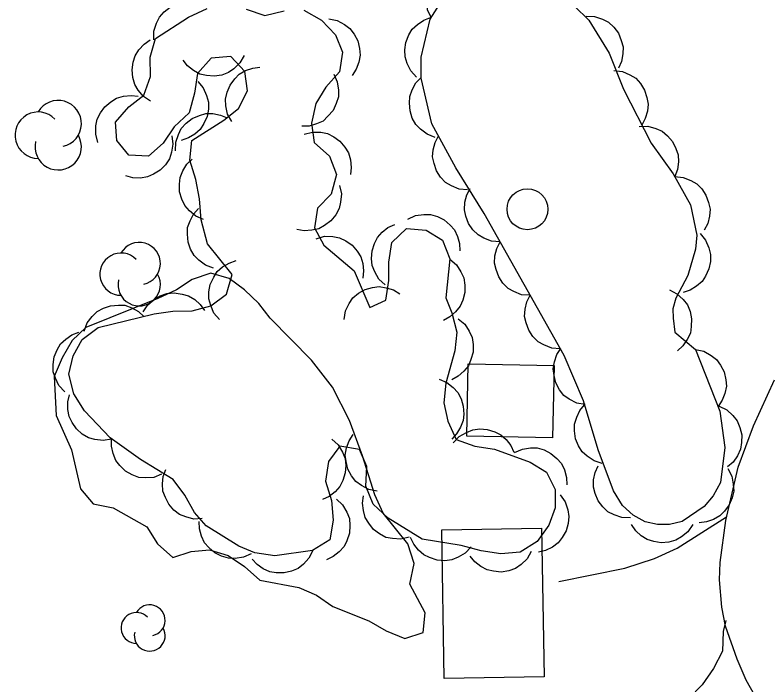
# Model space of a CAD drawing. Extents: x 336540 to 340074, y 5572036 to 5573747.
# Drawn here: x 339287.62 to 339324.48, y 5572745.5 to 5572778.28 of the extents above; entities that cross this region are included whole.
import ezdxf

# ---------------------------------------------------------------- set-up
doc = ezdxf.new("R2010")
doc.units = 0
for name, color, linetype in [('Niveau 19', 7, 'Continuous'), ('Niveau 2', 7, 'Continuous'), ('Niveau 31', 7, 'Continuous'), ('Niveau 36', 7, 'Continuous'), ('Niveau 44', 7, 'Continuous')]:
    doc.layers.add(name, color=color, linetype=linetype)

msp = doc.modelspace()

# ---------------------------------------------------------------- linework, layer by layer
at = {"layer": 'Niveau 19'}
for points in [[(339327.08, 5572740.19), (339324.27, 5572744.23), (339323.42, 5572745.74), (339322.97, 5572746.76), (339322.4, 5572748.38), (339322.22, 5572749.31), (339322.12, 5572750.64), (339322.14, 5572751.5), (339322.42, 5572753.55), (339323.02, 5572756.15), (339323.78, 5572758.18), (339324.8, 5572760.43)], [(339314.25, 5572750.56), (339317.48, 5572751.21), (339318.93, 5572751.68), (339320.04, 5572752.19), (339322.46, 5572753.73)]]:
    msp.add_lwpolyline(points, dxfattribs=at)
at = {"layer": 'Niveau 2'}
for points in [[(339306.95, 5572750.43), (339307.16, 5572751.45), (339306.86, 5572752.4), (339305.65, 5572753.9), (339305.24, 5572754.8), (339304.64, 5572756.71), (339303.99, 5572758.44), (339303.17, 5572760.07), (339302.13, 5572761.4), (339300.12, 5572763.45), (339299.55, 5572764.17), (339298.86, 5572764.84), (339298.11, 5572765.39), (339297.2, 5572765.65), (339296.3, 5572765.35), (339295.52, 5572764.83), (339294.62, 5572764.42), (339291.09, 5572763), (339290.42, 5572762.36), (339289.93, 5572761.51), (339289.54, 5572760.6), (339289.63, 5572758.68), (339290.39, 5572757), (339290.82, 5572755.09), (339291.45, 5572754.37), (339292.42, 5572754.16), (339294.07, 5572753.23), (339294.59, 5572752.4), (339295.34, 5572751.73), (339296.24, 5572752.03), (339297.14, 5572752.11), (339298.05, 5572751.84), (339298.85, 5572751.29), (339299.6, 5572750.63), (339301.52, 5572750.27), (339302.38, 5572749.89), (339303.18, 5572749.34), (339304.94, 5572748.64), (339305.8, 5572748.15), (339306.71, 5572747.77), (339307.61, 5572748.07), (339307.7, 5572749.03), (339306.95, 5572750.43)], [(339322.42, 5572748.66), (339322.3, 5572748.12), (339322.26, 5572747.16), (339321.82, 5572746.31), (339321.27, 5572745.51), (339319.93, 5572744.13)]]:
    msp.add_lwpolyline(points, dxfattribs=at)
at = {"layer": 'Niveau 31'}
for points in [[(339313.94, 5572757.59), (339309.74, 5572757.67), (339309.81, 5572761.22), (339314.01, 5572761.14), (339313.94, 5572757.59)], [(339313.53, 5572745.9), (339308.64, 5572745.81), (339308.51, 5572753.09), (339313.4, 5572753.18), (339313.53, 5572745.9)]]:
    msp.add_lwpolyline(points, dxfattribs=at)
at = {"layer": 'Niveau 36'}
msp.add_circle((339312.709, 5572768.781), 1, dxfattribs=at)
at = {"layer": 'Niveau 44'}
for points in [[(339307.99, 5572778.16), (339307.82, 5572778.54), (339307.78, 5572778.94), (339307.78, 5572779.27), (339307.88, 5572779.61), (339308.05, 5572779.94), (339308.31, 5572780.23), (339308.55, 5572780.44), (339308.87, 5572780.59), (339309.23, 5572780.69), (339309.59, 5572780.7)], [(339320.94, 5572761.92), (339322.13, 5572758.9), (339322.38, 5572757.12), (339322.16, 5572755.41), (339321.81, 5572754.75), (339321.36, 5572754.23), (339320.28, 5572753.5), (339319.67, 5572753.35), (339319.08, 5572753.35), (339318.47, 5572753.49), (339317.88, 5572753.81), (339317.37, 5572754.29), (339316.93, 5572755), (339316.17, 5572757.01), (339315.45, 5572759.41), (339314.5, 5572761.62), (339310.59, 5572768.57), (339309.2, 5572770.8), (339308.03, 5572772.96), (339307.5, 5572775.19), (339307.51, 5572776.23), (339307.95, 5572778.09), (339308.86, 5572779.54)], [(339296.74, 5572768.27), (339296.66, 5572769.29), (339296.48, 5572770.24), (339296.18, 5572771.19), (339296.28, 5572772.15), (339297.84, 5572773.14), (339298.57, 5572773.72), (339299.01, 5572774.57), (339298.88, 5572775.53), (339298.19, 5572776.25), (339297.23, 5572776.18), (339296.56, 5572775.43), (339296.41, 5572774.47), (339296.14, 5572773.5), (339295.42, 5572772.81), (339294.87, 5572772.01), (339294.15, 5572771.38), (339293.19, 5572771.42), (339292.61, 5572772.14), (339292.54, 5572773.04), (339293.2, 5572773.79), (339293.93, 5572774.37), (339294.25, 5572775.27), (339294.24, 5572776.23), (339294.5, 5572777.14), (339296.12, 5572778.19), (339297.02, 5572778.6)], [(339294.41, 5572777.08), (339294.42, 5572777.5), (339294.54, 5572777.89), (339294.69, 5572778.18), (339294.92, 5572778.44), (339295.21, 5572778.67), (339295.57, 5572778.82), (339295.88, 5572778.92), (339296.23, 5572778.92), (339296.6, 5572778.85), (339296.93, 5572778.71)], [(339298.94, 5572778.58), (339299.85, 5572778.26), (339300.8, 5572778.5)], [(339315.01, 5572778.72), (339315.71, 5572778.03), (339316.71, 5572776.42), (339317.41, 5572774.66), (339318.77, 5572772.01), (339319.84, 5572770.52), (339320.69, 5572768.99), (339321.01, 5572767.52), (339320.94, 5572766.82), (339320.57, 5572765.54), (339319.97, 5572764.43), (339319.83, 5572763.91), (339319.84, 5572763.45), (339319.93, 5572762.76), (339320.94, 5572761.92)], [(339301.76, 5572778.52), (339302.62, 5572778.03), (339303.31, 5572777.31), (339303.66, 5572776.47), (339303.51, 5572775.51), (339302.84, 5572774.76), (339302.35, 5572773.96), (339302.14, 5572773), (339302.26, 5572772.04), (339303.01, 5572771.38), (339303.36, 5572770.48), (339303.1, 5572769.52), (339302.43, 5572768.83), (339302.28, 5572767.87), (339302.74, 5572767.03), (339304.23, 5572765.76), (339304.99, 5572763.97), (339305.78, 5572764.33), (339305.93, 5572765.29), (339305.92, 5572766.19), (339306.07, 5572767.15), (339306.79, 5572767.84), (339307.75, 5572767.75), (339308.55, 5572767.26), (339308.91, 5572766.36), (339308.71, 5572764.44), (339309, 5572763.71), (339309.25, 5572762.76), (339309.15, 5572761.85), (339308.72, 5572760.27), (339308.62, 5572759.31), (339308.81, 5572758.41), (339309.22, 5572757.51), (339310.13, 5572757.19), (339311.09, 5572757.04), (339312.85, 5572756.4), (339313.65, 5572755.91), (339314.06, 5572755.07), (339314.07, 5572754.17), (339313.75, 5572753.32), (339313.19, 5572752.52), (339312.36, 5572751.99), (339311.4, 5572751.92), (339310.44, 5572752.07), (339309.47, 5572752.33), (339307.55, 5572752.63), (339305.89, 5572753.67), (339305.15, 5572754.34), (339304.8, 5572755.23), (339304.84, 5572756.19), (339304.48, 5572757.03), (339303.52, 5572757.18), (339302.97, 5572756.44), (339302.82, 5572755.48), (339303.11, 5572754.52), (339303.19, 5572753.57), (339303.03, 5572752.6), (339302.19, 5572752.08), (339300.34, 5572751.82), (339299.37, 5572751.97), (339298.58, 5572752.29), (339296.98, 5572753.28), (339296.41, 5572753.94), (339295.94, 5572754.78), (339295.36, 5572755.56), (339293.77, 5572756.54), (339292.28, 5572757.59), (339291.02, 5572758.92), (339290.5, 5572759.75), (339290.26, 5572760.71)], [(339315.58, 5572778.23), (339316, 5572778.22), (339316.39, 5572778.08), (339316.68, 5572777.93), (339316.94, 5572777.69), (339317.16, 5572777.4), (339317.3, 5572777.04), (339317.39, 5572776.73), (339317.38, 5572776.38), (339317.31, 5572776.01), (339317.17, 5572775.68)], [(339302.98, 5572778.1), (339303.39, 5572778.02), (339303.75, 5572777.83), (339304.01, 5572777.63), (339304.23, 5572777.35), (339304.4, 5572777.03), (339304.49, 5572776.65), (339304.52, 5572776.33), (339304.46, 5572775.98), (339304.33, 5572775.63), (339304.13, 5572775.33)], [(339307.28, 5572775.25), (339307, 5572775.56), (339306.82, 5572775.92), (339306.72, 5572776.24), (339306.71, 5572776.59), (339306.76, 5572776.95), (339306.91, 5572777.31), (339307.07, 5572777.59), (339307.32, 5572777.83), (339307.63, 5572778.04), (339307.97, 5572778.17)], [(339294.26, 5572774.07), (339293.91, 5572774.3), (339293.65, 5572774.61), (339293.48, 5572774.89), (339293.39, 5572775.23), (339293.35, 5572775.6), (339293.41, 5572775.98), (339293.5, 5572776.29), (339293.69, 5572776.59), (339293.94, 5572776.86), (339294.23, 5572777.07)], [(339298.84, 5572776.3), (339298.63, 5572775.94), (339298.34, 5572775.66), (339298.07, 5572775.47), (339297.74, 5572775.35), (339297.37, 5572775.29), (339296.99, 5572775.33), (339296.67, 5572775.39), (339296.36, 5572775.57), (339296.07, 5572775.8), (339295.85, 5572776.08)], [(339298.23, 5572773.07), (339298.03, 5572773.44), (339297.95, 5572773.84), (339297.93, 5572774.17), (339298.01, 5572774.51), (339298.15, 5572774.85), (339298.38, 5572775.16), (339298.6, 5572775.39), (339298.91, 5572775.57), (339299.26, 5572775.69), (339299.61, 5572775.73)], [(339303.23, 5572775.4), (339303.4, 5572775.02), (339303.46, 5572774.61), (339303.46, 5572774.28), (339303.35, 5572773.95), (339303.19, 5572773.62), (339302.94, 5572773.33), (339302.7, 5572773.1), (339302.38, 5572772.96), (339302.02, 5572772.85), (339301.66, 5572772.84)], [(339316.94, 5572775.57), (339317.36, 5572775.52), (339317.73, 5572775.36), (339318.01, 5572775.19), (339318.24, 5572774.93), (339318.44, 5572774.61), (339318.56, 5572774.25), (339318.62, 5572773.93), (339318.58, 5572773.58), (339318.48, 5572773.22), (339318.31, 5572772.9)], [(339296.57, 5572775.04), (339296.84, 5572774.72), (339297, 5572774.35), (339297.09, 5572774.03), (339297.09, 5572773.68), (339297.02, 5572773.32), (339296.86, 5572772.97), (339296.69, 5572772.69), (339296.42, 5572772.46), (339296.11, 5572772.27), (339295.76, 5572772.15)], [(339308.19, 5572772.3), (339307.8, 5572772.45), (339307.47, 5572772.7), (339307.24, 5572772.93), (339307.07, 5572773.24), (339306.96, 5572773.59), (339306.93, 5572773.98), (339306.95, 5572774.3), (339307.07, 5572774.63), (339307.25, 5572774.96), (339307.49, 5572775.22)], [(339291.67, 5572772.05), (339291.57, 5572772.46), (339291.58, 5572772.86), (339291.64, 5572773.19), (339291.8, 5572773.5), (339292.02, 5572773.8), (339292.31, 5572774.04), (339292.59, 5572774.22), (339292.93, 5572774.31), (339293.3, 5572774.35), (339293.65, 5572774.31)], [(339295.48, 5572771.64), (339295.49, 5572772.06), (339295.62, 5572772.44), (339295.76, 5572772.74), (339296, 5572773), (339296.3, 5572773.22), (339296.65, 5572773.37), (339296.96, 5572773.46), (339297.31, 5572773.46), (339297.68, 5572773.39), (339298.01, 5572773.25)], [(339318.18, 5572772.83), (339318.6, 5572772.84), (339318.99, 5572772.73), (339319.3, 5572772.6), (339319.57, 5572772.38), (339319.81, 5572772.1), (339319.98, 5572771.75), (339320.09, 5572771.45), (339320.1, 5572771.1), (339320.06, 5572770.73), (339319.93, 5572770.39)], [(339295.3, 5572772.38), (339295.35, 5572771.97), (339295.28, 5572771.57), (339295.18, 5572771.25), (339294.99, 5572770.96), (339294.73, 5572770.7), (339294.4, 5572770.5), (339294.11, 5572770.36), (339293.76, 5572770.31), (339293.39, 5572770.32), (339293.04, 5572770.41)], [(339301.78, 5572772.46), (339302.19, 5572772.56), (339302.59, 5572772.55), (339302.92, 5572772.49), (339303.23, 5572772.33), (339303.53, 5572772.11), (339303.77, 5572771.82), (339303.95, 5572771.54), (339304.04, 5572771.2), (339304.08, 5572770.83), (339304.04, 5572770.48)], [(339309.78, 5572769.73), (339309.36, 5572769.77), (339308.99, 5572769.93), (339308.7, 5572770.09), (339308.46, 5572770.35), (339308.26, 5572770.66), (339308.14, 5572771.02), (339308.06, 5572771.34), (339308.09, 5572771.69), (339308.19, 5572772.05), (339308.35, 5572772.37)], [(339296.85, 5572768.28), (339296.47, 5572768.45), (339296.16, 5572768.71), (339295.94, 5572768.96), (339295.78, 5572769.28), (339295.68, 5572769.63), (339295.68, 5572770.01), (339295.7, 5572770.34), (339295.84, 5572770.66), (339296.04, 5572770.98), (339296.29, 5572771.23)], [(339319.92, 5572770.38), (339320.33, 5572770.34), (339320.71, 5572770.19), (339321, 5572770.03), (339321.24, 5572769.78), (339321.45, 5572769.47), (339321.58, 5572769.11), (339321.65, 5572768.79), (339321.63, 5572768.44), (339321.54, 5572768.08), (339321.37, 5572767.76)], [(339303.51, 5572769.95), (339303.6, 5572769.54), (339303.56, 5572769.13), (339303.49, 5572768.81), (339303.32, 5572768.5), (339303.08, 5572768.22), (339302.77, 5572767.99), (339302.49, 5572767.83), (339302.15, 5572767.75), (339301.78, 5572767.73), (339301.42, 5572767.79)], [(339311.37, 5572767.18), (339310.95, 5572767.22), (339310.58, 5572767.37), (339310.29, 5572767.53), (339310.04, 5572767.78), (339309.83, 5572768.09), (339309.7, 5572768.45), (339309.63, 5572768.76), (339309.65, 5572769.12), (339309.74, 5572769.48), (339309.9, 5572769.8)], [(339297.34, 5572765.9), (339296.95, 5572766.04), (339296.62, 5572766.29), (339296.39, 5572766.52), (339296.22, 5572766.82), (339296.09, 5572767.17), (339296.06, 5572767.56), (339296.07, 5572767.88), (339296.19, 5572768.21), (339296.36, 5572768.54), (339296.6, 5572768.81)], [(339290.26, 5572760.71), (339290.47, 5572761.61), (339290.91, 5572762.41), (339291.69, 5572762.99), (339294.44, 5572763.66), (339295.34, 5572763.79), (339296.3, 5572763.81), (339297.2, 5572764.05), (339297.98, 5572764.63), (339298.25, 5572765.59), (339297.04, 5572767.09), (339296.74, 5572768.27)], [(339306.85, 5572768.3), (339307.23, 5572768.48), (339307.63, 5572768.53), (339307.96, 5572768.53), (339308.3, 5572768.43), (339308.63, 5572768.26), (339308.92, 5572768.01), (339309.14, 5572767.77), (339309.29, 5572767.45), (339309.39, 5572767.1), (339309.4, 5572766.74)], [(339305.75, 5572765.08), (339305.44, 5572765.36), (339305.24, 5572765.71), (339305.11, 5572766.02), (339305.07, 5572766.37), (339305.1, 5572766.74), (339305.22, 5572767.1), (339305.36, 5572767.4), (339305.59, 5572767.66), (339305.88, 5572767.89), (339306.21, 5572768.04)], [(339321.16, 5572767.59), (339321.43, 5572767.27), (339321.59, 5572766.89), (339321.67, 5572766.57), (339321.67, 5572766.22), (339321.59, 5572765.86), (339321.43, 5572765.51), (339321.26, 5572765.24), (339320.99, 5572765.01), (339320.67, 5572764.82), (339320.33, 5572764.7)], [(339302.37, 5572767.34), (339302.77, 5572767.46), (339303.18, 5572767.45), (339303.51, 5572767.39), (339303.82, 5572767.24), (339304.12, 5572767.03), (339304.37, 5572766.73), (339304.55, 5572766.46), (339304.65, 5572766.12), (339304.69, 5572765.76), (339304.65, 5572765.4)], [(339312.84, 5572764.57), (339312.42, 5572764.6), (339312.05, 5572764.75), (339311.76, 5572764.91), (339311.51, 5572765.17), (339311.31, 5572765.47), (339311.18, 5572765.83), (339311.1, 5572766.15), (339311.12, 5572766.5), (339311.21, 5572766.86), (339311.37, 5572767.18)], [(339297.63, 5572763.38), (339297.36, 5572763.7), (339297.2, 5572764.07), (339297.11, 5572764.39), (339297.11, 5572764.74), (339297.18, 5572765.1), (339297.35, 5572765.45), (339297.52, 5572765.73), (339297.78, 5572765.96), (339298.1, 5572766.15), (339298.44, 5572766.27)], [(339308.91, 5572766.33), (339309.23, 5572766.06), (339309.45, 5572765.72), (339309.59, 5572765.42), (339309.64, 5572765.07), (339309.64, 5572764.7), (339309.54, 5572764.33), (339309.42, 5572764.03), (339309.19, 5572763.76), (339308.91, 5572763.51), (339308.6, 5572763.34)], [(339303.73, 5572763.39), (339303.8, 5572763.81), (339303.98, 5572764.17), (339304.16, 5572764.44), (339304.44, 5572764.67), (339304.76, 5572764.85), (339305.13, 5572764.95), (339305.45, 5572765), (339305.8, 5572764.94), (339306.15, 5572764.83), (339306.46, 5572764.64)], [(339293.9, 5572763.76), (339294.13, 5572764.11), (339294.44, 5572764.37), (339294.72, 5572764.55), (339295.06, 5572764.65), (339295.42, 5572764.69), (339295.8, 5572764.63), (339296.12, 5572764.55), (339296.42, 5572764.36), (339296.69, 5572764.12), (339296.9, 5572763.82)], [(339314.31, 5572761.95), (339313.9, 5572761.99), (339313.52, 5572762.14), (339313.23, 5572762.3), (339312.98, 5572762.55), (339312.78, 5572762.86), (339312.65, 5572763.22), (339312.57, 5572763.53), (339312.59, 5572763.89), (339312.68, 5572764.25), (339312.84, 5572764.57)], [(339319.66, 5572764.83), (339320.03, 5572764.64), (339320.33, 5572764.36), (339320.54, 5572764.1), (339320.67, 5572763.78), (339320.75, 5572763.42), (339320.73, 5572763.04), (339320.69, 5572762.71), (339320.53, 5572762.4), (339320.32, 5572762.09), (339320.05, 5572761.85)], [(339291.01, 5572762.82), (339291.16, 5572763.22), (339291.4, 5572763.54), (339291.64, 5572763.77), (339291.95, 5572763.94), (339292.3, 5572764.06), (339292.68, 5572764.09), (339293, 5572764.08), (339293.34, 5572763.96), (339293.66, 5572763.78), (339293.93, 5572763.53)], [(339309.32, 5572763.42), (339309.64, 5572763.15), (339309.86, 5572762.81), (339310, 5572762.51), (339310.05, 5572762.16), (339310.05, 5572761.79), (339309.94, 5572761.42), (339309.82, 5572761.12), (339309.59, 5572760.85), (339309.31, 5572760.61), (339309, 5572760.44)], [(339290.06, 5572759.84), (339289.77, 5572760.15), (339289.6, 5572760.52), (339289.49, 5572760.83), (339289.48, 5572761.18), (339289.54, 5572761.55), (339289.68, 5572761.9), (339289.84, 5572762.19), (339290.1, 5572762.43), (339290.4, 5572762.64), (339290.74, 5572762.77)], [(339315.53, 5572759.22), (339315.12, 5572759.29), (339314.76, 5572759.48), (339314.49, 5572759.67), (339314.28, 5572759.95), (339314.1, 5572760.28), (339314.01, 5572760.65), (339313.97, 5572760.97), (339314.03, 5572761.32), (339314.15, 5572761.67), (339314.35, 5572761.97)], [(339320.94, 5572761.92), (339321.35, 5572761.83), (339321.7, 5572761.63), (339321.97, 5572761.43), (339322.17, 5572761.15), (339322.34, 5572760.82), (339322.42, 5572760.44), (339322.45, 5572760.12), (339322.38, 5572759.77), (339322.24, 5572759.43), (339322.04, 5572759.13)], [(339308.38, 5572760.47), (339308.76, 5572760.31), (339309.08, 5572760.05), (339309.3, 5572759.81), (339309.46, 5572759.5), (339309.57, 5572759.15), (339309.59, 5572758.76), (339309.56, 5572758.44), (339309.44, 5572758.11), (339309.24, 5572757.79), (339309, 5572757.53)], [(339292.34, 5572757.53), (339291.93, 5572757.46), (339291.53, 5572757.51), (339291.21, 5572757.6), (339290.91, 5572757.78), (339290.63, 5572758.03), (339290.42, 5572758.35), (339290.27, 5572758.63), (339290.2, 5572758.98), (339290.2, 5572759.35), (339290.28, 5572759.7)], [(339316.37, 5572756.33), (339315.97, 5572756.46), (339315.64, 5572756.69), (339315.39, 5572756.91), (339315.21, 5572757.21), (339315.07, 5572757.55), (339315.02, 5572757.93), (339315.02, 5572758.26), (339315.12, 5572758.6), (339315.28, 5572758.93), (339315.51, 5572759.21)], [(339322.1, 5572759.14), (339322.47, 5572758.96), (339322.77, 5572758.68), (339322.98, 5572758.43), (339323.11, 5572758.1), (339323.2, 5572757.74), (339323.19, 5572757.36), (339323.14, 5572757.04), (339322.99, 5572756.72), (339322.78, 5572756.41), (339322.51, 5572756.17)], [(339309.08, 5572757.35), (339309.37, 5572757.66), (339309.72, 5572757.86), (339310.03, 5572757.99), (339310.38, 5572758.03), (339310.74, 5572758), (339311.11, 5572757.88), (339311.41, 5572757.74), (339311.67, 5572757.51), (339311.9, 5572757.22), (339312.05, 5572756.89)], [(339305.35, 5572754.99), (339304.94, 5572755.07), (339304.58, 5572755.26), (339304.31, 5572755.45), (339304.1, 5572755.73), (339303.92, 5572756.06), (339303.83, 5572756.43), (339303.79, 5572756.75), (339303.85, 5572757.1), (339303.98, 5572757.45), (339304.17, 5572757.75)], [(339294.8, 5572755.81), (339294.41, 5572755.66), (339294.01, 5572755.64), (339293.68, 5572755.66), (339293.35, 5572755.78), (339293.03, 5572755.97), (339292.76, 5572756.24), (339292.55, 5572756.49), (339292.42, 5572756.82), (339292.35, 5572757.18), (339292.35, 5572757.54)], [(339303.14, 5572757.53), (339303.45, 5572757.25), (339303.65, 5572756.9), (339303.78, 5572756.59), (339303.81, 5572756.24), (339303.79, 5572755.88), (339303.67, 5572755.51), (339303.53, 5572755.21), (339303.29, 5572754.95), (339303, 5572754.72), (339302.68, 5572754.57)], [(339312.08, 5572756.87), (339312.46, 5572757.04), (339312.86, 5572757.1), (339313.19, 5572757.1), (339313.53, 5572757), (339313.86, 5572756.83), (339314.15, 5572756.58), (339314.37, 5572756.34), (339314.52, 5572756.02), (339314.62, 5572755.66), (339314.64, 5572755.3)], [(339317.75, 5572753.68), (339317.33, 5572753.69), (339316.95, 5572753.83), (339316.65, 5572753.98), (339316.4, 5572754.22), (339316.18, 5572754.51), (339316.03, 5572754.87), (339315.94, 5572755.18), (339315.95, 5572755.53), (339316.02, 5572755.9), (339316.17, 5572756.23)], [(339322.52, 5572756.09), (339322.72, 5572755.72), (339322.79, 5572755.32), (339322.81, 5572754.99), (339322.73, 5572754.65), (339322.59, 5572754.31), (339322.36, 5572754), (339322.13, 5572753.77), (339321.82, 5572753.6), (339321.47, 5572753.48), (339321.11, 5572753.44)], [(339296.79, 5572753.64), (339296.37, 5572753.62), (339295.98, 5572753.72), (339295.67, 5572753.84), (339295.4, 5572754.06), (339295.15, 5572754.34), (339294.98, 5572754.68), (339294.86, 5572754.98), (339294.84, 5572755.34), (339294.88, 5572755.7), (339295, 5572756.04)], [(339306.92, 5572752.74), (339306.51, 5572752.64), (339306.11, 5572752.66), (339305.78, 5572752.72), (339305.47, 5572752.89), (339305.17, 5572753.11), (339304.94, 5572753.41), (339304.76, 5572753.69), (339304.68, 5572754.03), (339304.64, 5572754.4), (339304.69, 5572754.75)], [(339314.31, 5572754.8), (339314.55, 5572754.46), (339314.68, 5572754.07), (339314.74, 5572753.75), (339314.7, 5572753.4), (339314.6, 5572753.04), (339314.41, 5572752.71), (339314.22, 5572752.45), (339313.93, 5572752.24), (339313.6, 5572752.08), (339313.25, 5572751.99)], [(339303.36, 5572754.59), (339303.66, 5572754.31), (339303.86, 5572753.95), (339303.99, 5572753.65), (339304.02, 5572753.3), (339303.99, 5572752.93), (339303.87, 5572752.56), (339303.73, 5572752.27), (339303.49, 5572752.01), (339303.2, 5572751.78), (339302.87, 5572751.63)], [(339299.18, 5572751.92), (339298.8, 5572751.75), (339298.4, 5572751.69), (339298.07, 5572751.7), (339297.73, 5572751.8), (339297.4, 5572751.97), (339297.11, 5572752.22), (339296.89, 5572752.46), (339296.75, 5572752.78), (339296.65, 5572753.14), (339296.63, 5572753.5)], [(339320.8, 5572753.35), (339320.57, 5572753), (339320.25, 5572752.75), (339319.97, 5572752.58), (339319.63, 5572752.49), (339319.26, 5572752.45), (339318.89, 5572752.52), (339318.57, 5572752.61), (339318.28, 5572752.8), (339318.01, 5572753.05), (339317.8, 5572753.35)], [(339309.95, 5572752.26), (339309.66, 5572751.95), (339309.31, 5572751.75), (339309.01, 5572751.62), (339308.66, 5572751.58), (339308.29, 5572751.61), (339307.92, 5572751.73), (339307.63, 5572751.86), (339307.37, 5572752.1), (339307.14, 5572752.39), (339306.98, 5572752.72)], [(339302.2, 5572752.08), (339302.01, 5572751.71), (339301.74, 5572751.41), (339301.48, 5572751.2), (339301.16, 5572751.06), (339300.8, 5572750.98), (339300.41, 5572750.99), (339300.09, 5572751.03), (339299.77, 5572751.18), (339299.47, 5572751.4), (339299.23, 5572751.66)], [(339312.9, 5572752.03), (339312.69, 5572751.67), (339312.4, 5572751.39), (339312.13, 5572751.2), (339311.8, 5572751.08), (339311.43, 5572751.02), (339311.05, 5572751.06), (339310.73, 5572751.13), (339310.42, 5572751.3), (339310.13, 5572751.53), (339309.91, 5572751.81)]]:
    msp.add_lwpolyline(points, dxfattribs=at)
for centre, radius, start, end in [((339289.734, 5572772.974), 1.136, 282.2692, 149.7263), ((339288.758, 5572772.406), 1.136, 44.1154, 269.804), ((339289.734, 5572771.838), 1.136, 166.9369, 29.6212), ((339293.702, 5572766.121), 1.035, 282.2692, 149.7263), ((339292.812, 5572765.604), 1.035, 44.1154, 269.804), ((339293.702, 5572765.086), 1.035, 166.9369, 29.6212), ((339294.215, 5572748.665), 0.755, 282.2692, 149.7263), ((339293.566, 5572748.287), 0.755, 44.1154, 269.804), ((339294.215, 5572747.91), 0.755, 166.9369, 29.6212)]:
    msp.add_arc(centre, radius, start, end, dxfattribs=at)

doc.saveas('drawing.dxf')
